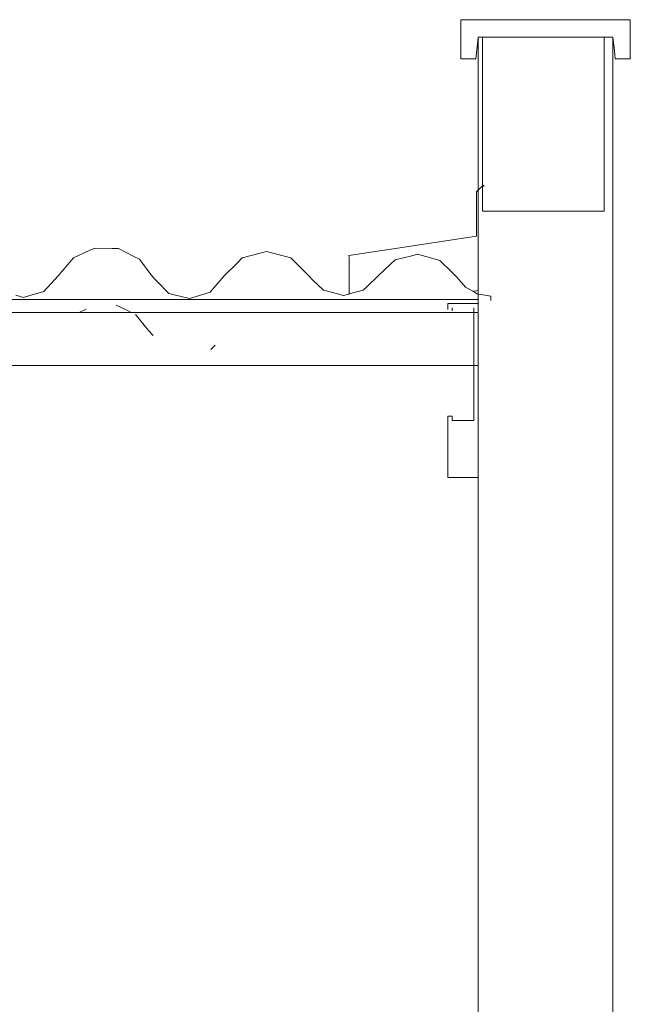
# Model space of a CAD drawing. Header units: millimetres. Extents: x -16331 to -10174, y -4135 to -3584.
# Tile 345 of 456: x -10232.47 to -10229.66, y -4004.8 to -4000.28. Entities that reach past the tile are written whole.
import ezdxf

# ---------------------------------------------------------------- set-up
doc = ezdxf.new("R2010")
doc.units = ezdxf.units.MM
for name, color, linetype, lineweight in [('DI-Elementos externos em corte', 9, 'Continuous', 18), ('DI-Elementos externos em vista', 9, 'Continuous', 5), ('IFC-IfcBuildingElementProxy-Contorno', 250, 'Continuous', 5), ('IFC-IfcRoof-Contorno', 250, 'Continuous', 5)]:
    doc.layers.add(name, color=color, linetype=linetype, lineweight=lineweight)

msp = doc.modelspace()

# ---------------------------------------------------------------- linework, layer by layer
at = {"layer": 'DI-Elementos externos em corte'}
for p, q in [((-10230.201, -4000.2756), (-10230.4417, -4000.2756)), ((-10230.4417, -4000.2756), (-10230.4417, -4000.4)), ((-10229.6617, -4000.2756), (-10230.201, -4000.2756)), ((-10229.6617, -4000.3436), (-10229.6617, -4000.2756)), ((-10229.6617, -4000.4556), (-10229.6617, -4000.3436)), ((-10230.3722, -4000.4556), (-10230.365, -4000.3872)), ((-10230.365, -4000.3872), (-10230.3617, -4000.3556)), ((-10230.3415, -4000.3556), (-10230.3617, -4000.3556)), ((-10230.3617, -4000.3556), (-10230.3617, -4001.0131)), ((-10230.3617, -4000.3556), (-10230.3415, -4000.3556)), ((-10230.3037, -4000.3556), (-10230.3415, -4000.3556)), ((-10230.3415, -4000.3556), (-10230.1655, -4000.3556)), ((-10230.3415, -4000.3556), (-10230.3415, -4000.6643)), ((-10229.9976, -4000.3556), (-10230.3415, -4000.3556)), ((-10230.1313, -4000.3556), (-10230.3037, -4000.3556)), ((-10230.1655, -4000.3556), (-10229.7815, -4000.3556)), ((-10229.7815, -4000.3556), (-10230.1313, -4000.3556)), ((-10229.7815, -4000.3556), (-10229.9976, -4000.3556)), ((-10229.7417, -4000.3556), (-10229.7815, -4000.3556)), ((-10229.7815, -4000.3556), (-10229.7417, -4000.3556)), ((-10229.7815, -4000.8469), (-10229.7815, -4000.3556)), ((-10229.7417, -4001.1556), (-10229.7417, -4000.3556)), ((-10229.7417, -4000.3556), (-10229.7351, -4000.4183)), ((-10230.4417, -4000.4), (-10230.4417, -4000.4556)), ((-10229.7351, -4000.4183), (-10229.7312, -4000.4556)), ((-10230.4417, -4000.4556), (-10230.4202, -4000.4556)), ((-10230.4202, -4000.4556), (-10230.3722, -4000.4556)), ((-10229.7312, -4000.4556), (-10229.7053, -4000.4556)), ((-10229.7053, -4000.4556), (-10229.6617, -4000.4556)), ((-10230.3415, -4000.6643), (-10230.3415, -4001.0335)), ((-10229.7815, -4001.1556), (-10229.7815, -4000.8469)), ((-10230.3617, -4001.0131), (-10230.3617, -4001.0589)), ((-10230.3602, -4001.0574), (-10230.3697, -4001.067)), ((-10230.3697, -4001.067), (-10230.3697, -4001.2073)), ((-10230.3617, -4001.0589), (-10230.3617, -4001.1556)), ((-10230.3415, -4001.0385), (-10230.3602, -4001.0574)), ((-10230.3415, -4001.0335), (-10230.3415, -4001.0385)), ((-10230.3415, -4001.0385), (-10230.3415, -4001.1556)), ((-10230.3373, -4001.0378), (-10230.3391, -4001.036)), ((-10230.3334, -4001.0417), (-10230.3373, -4001.0378)), ((-10230.3617, -4001.1345), (-10230.3617, -4001.0703)), ((-10230.3617, -4001.2779), (-10230.3617, -4001.1345)), ((-10230.3617, -4001.1556), (-10230.3617, -4001.5202)), ((-10230.3415, -4001.1556), (-10230.2207, -4001.1556)), ((-10230.2207, -4001.1556), (-10230.1254, -4001.1556)), ((-10230.1254, -4001.1556), (-10229.7815, -4001.1556)), ((-10229.7417, -4006.7907), (-10229.7417, -4001.1556)), ((-10230.3697, -4001.2073), (-10230.3697, -4001.2709)), ((-10230.3697, -4001.2709), (-10230.7724, -4001.332)), ((-10232.1502, -4001.3365), (-10232.2233, -4001.3698)), ((-10232.1246, -4001.3248), (-10232.1502, -4001.3365)), ((-10232.0445, -4001.3266), (-10232.1246, -4001.3248)), ((-10232.0164, -4001.3273), (-10232.0445, -4001.3266)), ((-10231.945, -4001.3638), (-10232.0164, -4001.3273)), ((-10231.335, -4001.3403), (-10231.3641, -4001.3482)), ((-10231.2521, -4001.3627), (-10231.335, -4001.3403)), ((-10230.7724, -4001.332), (-10230.9562, -4001.3599)), ((-10232.2233, -4001.3698), (-10232.2748, -4001.4315)), ((-10231.9198, -4001.3767), (-10231.945, -4001.3638)), ((-10231.871, -4001.4407), (-10231.9198, -4001.3767)), ((-10231.447, -4001.3706), (-10231.4685, -4001.3922)), ((-10231.3641, -4001.3482), (-10231.447, -4001.3706)), ((-10231.2229, -4001.3706), (-10231.2521, -4001.3627)), ((-10231.1623, -4001.4317), (-10231.2229, -4001.3706)), ((-10230.9562, -4001.3599), (-10230.9551, -4001.3679)), ((-10230.7437, -4001.3796), (-10230.764, -4001.3989)), ((-10230.6673, -4001.3603), (-10230.7437, -4001.3796)), ((-10230.6403, -4001.3535), (-10230.6673, -4001.3603)), ((-10230.5643, -4001.3743), (-10230.6403, -4001.3535)), ((-10230.5375, -4001.3817), (-10230.5643, -4001.3743)), ((-10230.4812, -4001.4373), (-10230.5375, -4001.3817)), ((-10231.4685, -4001.3922), (-10231.5292, -4001.4534)), ((-10230.764, -4001.3989), (-10230.8214, -4001.4534)), ((-10232.2931, -4001.4534), (-10232.342, -4001.5061)), ((-10232.2748, -4001.4315), (-10232.2931, -4001.4534)), ((-10231.8537, -4001.4634), (-10231.871, -4001.4407)), ((-10231.8354, -4001.4818), (-10231.8537, -4001.4634)), ((-10231.5292, -4001.4534), (-10231.5773, -4001.5082)), ((-10231.1408, -4001.4534), (-10231.1623, -4001.4317)), ((-10231.1228, -4001.4706), (-10231.1408, -4001.4534)), ((-10231.0724, -4001.5191), (-10231.1228, -4001.4706)), ((-10230.8214, -4001.4534), (-10230.8718, -4001.5018)), ((-10230.4613, -4001.457), (-10230.4812, -4001.4373)), ((-10230.4505, -4001.4696), (-10230.4613, -4001.457)), ((-10230.4201, -4001.5047), (-10230.4505, -4001.4696)), ((-10232.342, -4001.5061), (-10232.3594, -4001.5249)), ((-10231.7841, -4001.5336), (-10231.8354, -4001.4818)), ((-10231.5773, -4001.5082), (-10231.5945, -4001.5278)), ((-10231.0483, -4001.5253), (-10231.0724, -4001.5191)), ((-10230.8898, -4001.5191), (-10230.9551, -4001.5361)), ((-10230.8718, -4001.5018), (-10230.8898, -4001.5191)), ((-10230.4057, -4001.5129), (-10230.4201, -4001.5047)), ((-10230.3862, -4001.5239), (-10230.4057, -4001.5129)), ((-10230.3617, -4001.5202), (-10230.3617, -4001.5364)), ((-10232.1558, -4001.561), (-10232.7673, -4001.561)), ((-10232.4527, -4001.5516), (-10232.4876, -4001.542)), ((-10232.4281, -4001.5445), (-10232.4527, -4001.5516)), ((-10232.3594, -4001.5249), (-10232.4281, -4001.5445)), ((-10232.0829, -4001.561), (-10232.1558, -4001.561)), ((-10232.0672, -4001.561), (-10232.0829, -4001.561)), ((-10232.0056, -4001.561), (-10232.0672, -4001.561)), ((-10231.4999, -4001.561), (-10232.0056, -4001.561)), ((-10231.7589, -4001.5399), (-10231.7841, -4001.5336)), ((-10231.6885, -4001.5574), (-10231.7589, -4001.5399)), ((-10231.6637, -4001.5496), (-10231.6885, -4001.5574)), ((-10231.5945, -4001.5278), (-10231.6637, -4001.5496)), ((-10230.7777, -4001.561), (-10231.4999, -4001.561)), ((-10230.9811, -4001.5429), (-10231.0483, -4001.5253)), ((-10230.957, -4001.5366), (-10230.9811, -4001.5429)), ((-10230.9551, -4001.5361), (-10230.957, -4001.5366)), ((-10230.6525, -4001.561), (-10230.7777, -4001.561)), ((-10230.6307, -4001.561), (-10230.6525, -4001.561)), ((-10230.3617, -4001.561), (-10230.6307, -4001.561)), ((-10230.3655, -4001.5358), (-10230.3862, -4001.5239)), ((-10230.3617, -4001.5364), (-10230.3655, -4001.5358)), ((-10230.3492, -4001.5386), (-10230.3617, -4001.5364)), ((-10230.3617, -4001.5364), (-10230.3617, -4001.561)), ((-10230.3617, -4001.6057), (-10230.3617, -4001.561)), ((-10230.3617, -4001.561), (-10230.3617, -4001.5796)), ((-10230.3037, -4001.5465), (-10230.3492, -4001.5386)), ((-10230.3037, -4001.5614), (-10230.3037, -4001.5465)), ((-10230.3037, -4001.5667), (-10230.3037, -4001.5614)), ((-10230.5017, -4001.5796), (-10230.5017, -4001.607)), ((-10230.4564, -4001.5796), (-10230.5017, -4001.5796)), ((-10230.4817, -4001.6135), (-10230.4817, -4001.5998)), ((-10230.3617, -4001.5796), (-10230.4564, -4001.5796)), ((-10230.3817, -4001.5998), (-10230.3817, -4001.6217)), ((-10230.3617, -4001.6217), (-10230.3617, -4001.5796)), ((-10230.3617, -4001.5796), (-10230.3617, -4001.6217)), ((-10230.3617, -4001.6217), (-10230.3617, -4001.6057)), ((-10232.7104, -4001.6217), (-10232.2062, -4001.6217)), ((-10232.2062, -4001.6217), (-10231.9556, -4001.6217)), ((-10231.9556, -4001.6217), (-10231.6774, -4001.6217)), ((-10231.6774, -4001.6217), (-10231.2648, -4001.6217)), ((-10231.2648, -4001.6217), (-10230.7159, -4001.6217)), ((-10230.7159, -4001.6217), (-10230.6736, -4001.6217)), ((-10230.6736, -4001.6217), (-10230.3617, -4001.6217)), ((-10230.3817, -4001.6217), (-10230.3817, -4001.7919)), ((-10230.3617, -4001.7987), (-10230.3617, -4001.6217)), ((-10230.3617, -4001.6217), (-10230.3617, -4001.7987)), ((-10230.3817, -4001.7919), (-10230.3817, -4001.7951)), ((-10230.3817, -4001.7951), (-10230.3817, -4001.864)), ((-10230.3617, -4001.8035), (-10230.3617, -4001.7987)), ((-10230.3617, -4001.7987), (-10230.3617, -4001.864)), ((-10230.3617, -4001.864), (-10230.3617, -4001.8035)), ((-10230.3817, -4001.864), (-10230.3817, -4001.9458)), ((-10230.3617, -4001.9525), (-10230.3617, -4001.864)), ((-10230.3617, -4001.864), (-10230.3617, -4002.3801)), ((-10230.3817, -4001.9458), (-10230.3817, -4002.1176)), ((-10230.3617, -4002.1378), (-10230.3617, -4001.9525)), ((-10230.495, -4002.0973), (-10230.5017, -4002.0973)), ((-10230.5017, -4002.0973), (-10230.5017, -4002.1242)), ((-10230.4817, -4002.0973), (-10230.495, -4002.0973)), ((-10230.4817, -4002.1108), (-10230.4817, -4002.0973)), ((-10230.5017, -4002.1242), (-10230.5017, -4002.1378)), ((-10230.4817, -4002.1176), (-10230.4817, -4002.1108)), ((-10230.4481, -4002.1176), (-10230.4817, -4002.1176)), ((-10230.3817, -4002.1176), (-10230.4481, -4002.1176)), ((-10230.3617, -4002.3801), (-10230.3617, -4006.7907))]:
    msp.add_line(p, q, dxfattribs=at)
at = {"layer": 'DI-Elementos externos em corte', "lineweight": 5}
for p, q in [((-10230.201, -4000.2756), (-10230.4417, -4000.2756)), ((-10230.4417, -4000.2756), (-10230.4417, -4000.4)), ((-10229.6617, -4000.2756), (-10230.201, -4000.2756)), ((-10229.6617, -4000.3436), (-10229.6617, -4000.2756)), ((-10229.6617, -4000.4556), (-10229.6617, -4000.3436)), ((-10230.3722, -4000.4556), (-10230.365, -4000.3872)), ((-10230.365, -4000.3872), (-10230.3617, -4000.3556)), ((-10230.3415, -4000.3556), (-10230.3617, -4000.3556)), ((-10230.3617, -4000.3556), (-10230.3617, -4001.0131)), ((-10230.3617, -4000.3556), (-10230.3415, -4000.3556)), ((-10230.3037, -4000.3556), (-10230.3415, -4000.3556)), ((-10230.3415, -4000.3556), (-10230.1655, -4000.3556)), ((-10230.3415, -4000.3556), (-10230.3415, -4000.6643)), ((-10229.9976, -4000.3556), (-10230.3415, -4000.3556)), ((-10230.1313, -4000.3556), (-10230.3037, -4000.3556)), ((-10230.1655, -4000.3556), (-10229.7815, -4000.3556)), ((-10229.7815, -4000.3556), (-10230.1313, -4000.3556)), ((-10229.7815, -4000.3556), (-10229.9976, -4000.3556)), ((-10229.7417, -4000.3556), (-10229.7815, -4000.3556)), ((-10229.7815, -4000.3556), (-10229.7417, -4000.3556)), ((-10229.7815, -4000.8469), (-10229.7815, -4000.3556)), ((-10229.7417, -4001.1556), (-10229.7417, -4000.3556)), ((-10229.7417, -4000.3556), (-10229.7351, -4000.4183)), ((-10230.4417, -4000.4), (-10230.4417, -4000.4556)), ((-10229.7351, -4000.4183), (-10229.7312, -4000.4556)), ((-10230.4417, -4000.4556), (-10230.4202, -4000.4556)), ((-10230.4202, -4000.4556), (-10230.3722, -4000.4556)), ((-10229.7312, -4000.4556), (-10229.7053, -4000.4556)), ((-10229.7053, -4000.4556), (-10229.6617, -4000.4556)), ((-10230.3415, -4000.6643), (-10230.3415, -4001.0335)), ((-10229.7815, -4001.1556), (-10229.7815, -4000.8469)), ((-10230.3617, -4001.0131), (-10230.3617, -4001.0589)), ((-10230.3602, -4001.0574), (-10230.3697, -4001.067)), ((-10230.3697, -4001.067), (-10230.3697, -4001.2073)), ((-10230.3617, -4001.0589), (-10230.3617, -4001.1556)), ((-10230.3415, -4001.0385), (-10230.3602, -4001.0574)), ((-10230.3415, -4001.0335), (-10230.3415, -4001.0385)), ((-10230.3415, -4001.0385), (-10230.3415, -4001.1556)), ((-10230.3373, -4001.0378), (-10230.3391, -4001.036)), ((-10230.3334, -4001.0417), (-10230.3373, -4001.0378)), ((-10230.3617, -4001.1345), (-10230.3617, -4001.0703)), ((-10230.3617, -4001.2779), (-10230.3617, -4001.1345)), ((-10230.3617, -4001.1556), (-10230.3617, -4001.5202)), ((-10230.3415, -4001.1556), (-10230.2207, -4001.1556)), ((-10230.2207, -4001.1556), (-10230.1254, -4001.1556)), ((-10230.1254, -4001.1556), (-10229.7815, -4001.1556)), ((-10229.7417, -4006.7907), (-10229.7417, -4001.1556)), ((-10230.3697, -4001.2073), (-10230.3697, -4001.2709)), ((-10230.3697, -4001.2709), (-10230.7724, -4001.332)), ((-10232.1502, -4001.3365), (-10232.2233, -4001.3698)), ((-10232.1246, -4001.3248), (-10232.1502, -4001.3365)), ((-10232.0445, -4001.3266), (-10232.1246, -4001.3248)), ((-10232.0164, -4001.3273), (-10232.0445, -4001.3266)), ((-10231.945, -4001.3638), (-10232.0164, -4001.3273)), ((-10231.335, -4001.3403), (-10231.3641, -4001.3482)), ((-10231.2521, -4001.3627), (-10231.335, -4001.3403)), ((-10230.7724, -4001.332), (-10230.9562, -4001.3599)), ((-10232.2233, -4001.3698), (-10232.2748, -4001.4315)), ((-10231.9198, -4001.3767), (-10231.945, -4001.3638)), ((-10231.871, -4001.4407), (-10231.9198, -4001.3767)), ((-10231.447, -4001.3706), (-10231.4685, -4001.3922)), ((-10231.3641, -4001.3482), (-10231.447, -4001.3706)), ((-10231.2229, -4001.3706), (-10231.2521, -4001.3627)), ((-10231.1623, -4001.4317), (-10231.2229, -4001.3706)), ((-10230.9562, -4001.3599), (-10230.9551, -4001.3679)), ((-10230.7437, -4001.3796), (-10230.764, -4001.3989)), ((-10230.6673, -4001.3603), (-10230.7437, -4001.3796)), ((-10230.6403, -4001.3535), (-10230.6673, -4001.3603)), ((-10230.5643, -4001.3743), (-10230.6403, -4001.3535)), ((-10230.5375, -4001.3817), (-10230.5643, -4001.3743)), ((-10230.4812, -4001.4373), (-10230.5375, -4001.3817)), ((-10231.4685, -4001.3922), (-10231.5292, -4001.4534)), ((-10230.764, -4001.3989), (-10230.8214, -4001.4534)), ((-10232.2931, -4001.4534), (-10232.342, -4001.5061)), ((-10232.2748, -4001.4315), (-10232.2931, -4001.4534)), ((-10231.8537, -4001.4634), (-10231.871, -4001.4407)), ((-10231.8354, -4001.4818), (-10231.8537, -4001.4634)), ((-10231.5292, -4001.4534), (-10231.5773, -4001.5082)), ((-10231.1408, -4001.4534), (-10231.1623, -4001.4317)), ((-10231.1228, -4001.4706), (-10231.1408, -4001.4534)), ((-10231.0724, -4001.5191), (-10231.1228, -4001.4706)), ((-10230.8214, -4001.4534), (-10230.8718, -4001.5018)), ((-10230.4613, -4001.457), (-10230.4812, -4001.4373)), ((-10230.4505, -4001.4696), (-10230.4613, -4001.457)), ((-10230.4201, -4001.5047), (-10230.4505, -4001.4696)), ((-10232.342, -4001.5061), (-10232.3594, -4001.5249)), ((-10231.7841, -4001.5336), (-10231.8354, -4001.4818)), ((-10231.5773, -4001.5082), (-10231.5945, -4001.5278)), ((-10231.0483, -4001.5253), (-10231.0724, -4001.5191)), ((-10230.8898, -4001.5191), (-10230.9551, -4001.5361)), ((-10230.8718, -4001.5018), (-10230.8898, -4001.5191)), ((-10230.4057, -4001.5129), (-10230.4201, -4001.5047)), ((-10230.3862, -4001.5239), (-10230.4057, -4001.5129)), ((-10230.3617, -4001.5202), (-10230.3617, -4001.5364)), ((-10232.1558, -4001.561), (-10232.7673, -4001.561)), ((-10232.4527, -4001.5516), (-10232.4876, -4001.542)), ((-10232.4281, -4001.5445), (-10232.4527, -4001.5516)), ((-10232.3594, -4001.5249), (-10232.4281, -4001.5445)), ((-10232.0829, -4001.561), (-10232.1558, -4001.561)), ((-10232.0672, -4001.561), (-10232.0829, -4001.561)), ((-10232.0056, -4001.561), (-10232.0672, -4001.561)), ((-10231.4999, -4001.561), (-10232.0056, -4001.561)), ((-10231.7589, -4001.5399), (-10231.7841, -4001.5336)), ((-10231.6885, -4001.5574), (-10231.7589, -4001.5399)), ((-10231.6637, -4001.5496), (-10231.6885, -4001.5574)), ((-10231.5945, -4001.5278), (-10231.6637, -4001.5496)), ((-10230.7777, -4001.561), (-10231.4999, -4001.561)), ((-10230.9811, -4001.5429), (-10231.0483, -4001.5253)), ((-10230.957, -4001.5366), (-10230.9811, -4001.5429)), ((-10230.9551, -4001.5361), (-10230.957, -4001.5366)), ((-10230.6525, -4001.561), (-10230.7777, -4001.561)), ((-10230.6307, -4001.561), (-10230.6525, -4001.561)), ((-10230.3617, -4001.561), (-10230.6307, -4001.561)), ((-10230.3655, -4001.5358), (-10230.3862, -4001.5239)), ((-10230.3617, -4001.5364), (-10230.3655, -4001.5358)), ((-10230.3492, -4001.5386), (-10230.3617, -4001.5364)), ((-10230.3617, -4001.5364), (-10230.3617, -4001.561)), ((-10230.3617, -4001.6057), (-10230.3617, -4001.561)), ((-10230.3617, -4001.561), (-10230.3617, -4001.5796)), ((-10230.3037, -4001.5465), (-10230.3492, -4001.5386)), ((-10230.3037, -4001.5614), (-10230.3037, -4001.5465)), ((-10230.3037, -4001.5667), (-10230.3037, -4001.5614)), ((-10230.5017, -4001.5796), (-10230.5017, -4001.607)), ((-10230.4564, -4001.5796), (-10230.5017, -4001.5796)), ((-10230.4817, -4001.6135), (-10230.4817, -4001.5998)), ((-10230.3617, -4001.5796), (-10230.4564, -4001.5796)), ((-10230.3817, -4001.5998), (-10230.3817, -4001.6217)), ((-10230.3617, -4001.6217), (-10230.3617, -4001.5796)), ((-10230.3617, -4001.5796), (-10230.3617, -4001.6217)), ((-10230.3617, -4001.6217), (-10230.3617, -4001.6057)), ((-10232.7104, -4001.6217), (-10232.2062, -4001.6217)), ((-10232.2062, -4001.6217), (-10231.9556, -4001.6217)), ((-10231.9556, -4001.6217), (-10231.6774, -4001.6217)), ((-10231.6774, -4001.6217), (-10231.2648, -4001.6217)), ((-10231.2648, -4001.6217), (-10230.7159, -4001.6217)), ((-10230.7159, -4001.6217), (-10230.6736, -4001.6217)), ((-10230.6736, -4001.6217), (-10230.3617, -4001.6217)), ((-10230.3817, -4001.6217), (-10230.3817, -4001.7919)), ((-10230.3617, -4001.7987), (-10230.3617, -4001.6217)), ((-10230.3617, -4001.6217), (-10230.3617, -4001.7987)), ((-10230.3817, -4001.7919), (-10230.3817, -4001.7951)), ((-10230.3817, -4001.7951), (-10230.3817, -4001.864)), ((-10230.3617, -4001.8035), (-10230.3617, -4001.7987)), ((-10230.3617, -4001.7987), (-10230.3617, -4001.864)), ((-10230.3617, -4001.864), (-10230.3617, -4001.8035)), ((-10230.3817, -4001.864), (-10230.3817, -4001.9458)), ((-10230.3617, -4001.9525), (-10230.3617, -4001.864)), ((-10230.3617, -4001.864), (-10230.3617, -4002.3801)), ((-10230.3817, -4001.9458), (-10230.3817, -4002.1176)), ((-10230.3617, -4002.1378), (-10230.3617, -4001.9525)), ((-10230.495, -4002.0973), (-10230.5017, -4002.0973)), ((-10230.5017, -4002.0973), (-10230.5017, -4002.1242)), ((-10230.4817, -4002.0973), (-10230.495, -4002.0973)), ((-10230.4817, -4002.1108), (-10230.4817, -4002.0973)), ((-10230.5017, -4002.1242), (-10230.5017, -4002.1378)), ((-10230.4817, -4002.1176), (-10230.4817, -4002.1108)), ((-10230.4481, -4002.1176), (-10230.4817, -4002.1176)), ((-10230.3817, -4002.1176), (-10230.4481, -4002.1176)), ((-10230.3617, -4002.3801), (-10230.3617, -4006.7907))]:
    msp.add_line(p, q, dxfattribs=at)
at = {"layer": 'DI-Elementos externos em vista'}
for p, q in [((-10230.3617, -4001.5202), (-10230.3617, -4001.2779)), ((-10230.9551, -4001.3679), (-10230.9551, -4001.433)), ((-10230.9551, -4001.433), (-10230.9551, -4001.5354)), ((-10230.3862, -4001.5239), (-10230.3697, -4001.5214)), ((-10230.3697, -4001.5214), (-10230.3617, -4001.5202)), ((-10230.9551, -4001.5354), (-10230.9551, -4001.5361)), ((-10232.1965, -4001.6217), (-10232.1639, -4001.6064)), ((-10232.0264, -4001.588), (-10231.978, -4001.611)), ((-10231.978, -4001.611), (-10231.961, -4001.6191)), ((-10232.2062, -4001.6217), (-10232.7104, -4001.6217)), ((-10231.9513, -4001.6217), (-10232.2062, -4001.6217)), ((-10231.6774, -4001.6217), (-10231.9513, -4001.6217)), ((-10231.9382, -4001.63), (-10231.9041, -4001.6715)), ((-10231.2648, -4001.6217), (-10231.6774, -4001.6217)), ((-10230.7159, -4001.6217), (-10231.2648, -4001.6217)), ((-10230.6736, -4001.6217), (-10230.7159, -4001.6217)), ((-10230.3617, -4001.6217), (-10230.6736, -4001.6217)), ((-10230.3617, -4001.8035), (-10230.3617, -4001.6217)), ((-10231.9041, -4001.6715), (-10231.892, -4001.6863)), ((-10231.892, -4001.6863), (-10231.8759, -4001.7059)), ((-10231.8759, -4001.7059), (-10231.8568, -4001.7272)), ((-10231.5911, -4001.7913), (-10231.5714, -4001.7707)), ((-10230.3617, -4001.8547), (-10230.3617, -4001.8035)), ((-10233.8954, -4001.864), (-10232.1787, -4001.864)), ((-10232.1787, -4001.864), (-10230.3617, -4001.864)), ((-10230.5017, -4002.1378), (-10230.5017, -4002.3801)), ((-10230.3617, -4002.3801), (-10230.3617, -4002.1378)), ((-10230.5017, -4002.3801), (-10230.4488, -4002.3801)), ((-10230.4488, -4002.3801), (-10230.4195, -4002.3801)), ((-10230.4195, -4002.3801), (-10230.3617, -4002.3801))]:
    msp.add_line(p, q, dxfattribs=at)
at = {"layer": 'IFC-IfcBuildingElementProxy-Contorno', "lineweight": 5}
for p, q in [((-10230.3617, -4001.5202), (-10230.3617, -4001.2779)), ((-10230.9551, -4001.3679), (-10230.9551, -4001.433)), ((-10230.9551, -4001.433), (-10230.9551, -4001.5354)), ((-10230.3862, -4001.5239), (-10230.3697, -4001.5214)), ((-10230.3697, -4001.5214), (-10230.3617, -4001.5202)), ((-10230.9551, -4001.5354), (-10230.9551, -4001.5361))]:
    msp.add_line(p, q, dxfattribs=at)
at = {"layer": 'IFC-IfcRoof-Contorno', "lineweight": 5}
for p, q in [((-10232.1965, -4001.6217), (-10232.1639, -4001.6064)), ((-10232.0264, -4001.588), (-10231.978, -4001.611)), ((-10231.978, -4001.611), (-10231.961, -4001.6191)), ((-10232.2062, -4001.6217), (-10232.7104, -4001.6217)), ((-10231.9513, -4001.6217), (-10232.2062, -4001.6217)), ((-10231.6774, -4001.6217), (-10231.9513, -4001.6217)), ((-10231.9382, -4001.63), (-10231.9041, -4001.6715)), ((-10231.2648, -4001.6217), (-10231.6774, -4001.6217)), ((-10230.7159, -4001.6217), (-10231.2648, -4001.6217)), ((-10230.6736, -4001.6217), (-10230.7159, -4001.6217)), ((-10230.3617, -4001.6217), (-10230.6736, -4001.6217)), ((-10230.3617, -4001.8035), (-10230.3617, -4001.6217)), ((-10231.9041, -4001.6715), (-10231.892, -4001.6863)), ((-10231.892, -4001.6863), (-10231.8759, -4001.7059)), ((-10231.8759, -4001.7059), (-10231.8568, -4001.7272)), ((-10231.5911, -4001.7913), (-10231.5714, -4001.7707)), ((-10230.3617, -4001.8547), (-10230.3617, -4001.8035)), ((-10233.8954, -4001.864), (-10232.1787, -4001.864)), ((-10232.1787, -4001.864), (-10230.3617, -4001.864)), ((-10230.5017, -4002.1378), (-10230.5017, -4002.3801)), ((-10230.3617, -4002.3801), (-10230.3617, -4002.1378)), ((-10230.5017, -4002.3801), (-10230.4488, -4002.3801)), ((-10230.4488, -4002.3801), (-10230.4195, -4002.3801)), ((-10230.4195, -4002.3801), (-10230.3617, -4002.3801))]:
    msp.add_line(p, q, dxfattribs=at)

doc.saveas('drawing.dxf')
